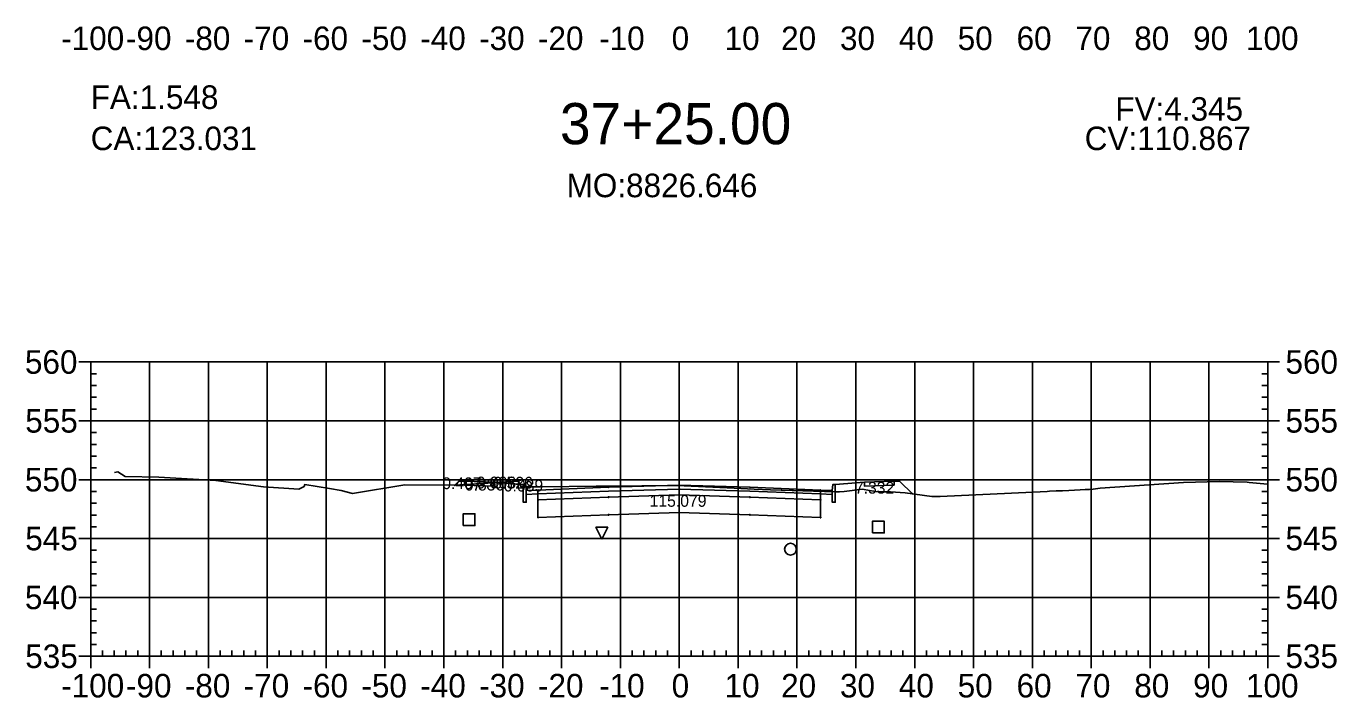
# Model space of a CAD drawing. Extents: x 704834 to 709892, y 372981 to 377533.
# Drawn here: x 707400.9 to 707623.6, y 373115.8 to 373229.9 of the extents above; entities that cross this region are included whole.
import ezdxf

# ---------------------------------------------------------------- set-up
doc = ezdxf.new("R2010")
doc.units = 0
for name, color, linetype in [('1', 7, 'Continuous'), ('10', 7, 'Continuous'), ('13', 7, 'Continuous'), ('14', 7, 'Continuous'), ('4', 7, 'Continuous'), ('57', 7, 'Continuous'), ('59', 7, 'Continuous'), ('Default_Xsect', 7, 'Continuous'), ('Existing', 7, 'Continuous')]:
    doc.layers.add(name, color=color, linetype=linetype)

msp = doc.modelspace()

# ---------------------------------------------------------------- linework, layer by layer
for points in [[(707474.37, 373152.54), (707473.72, 373151.88)], [(707475.37, 373152.58), (707474.37, 373152.54)], [(707485.37, 373151.98), (707480.37, 373152.38)], [(707538.37, 373151.98), (707543.37, 373152.38)], [(707548.37, 373152.58), (707549.37, 373152.54)], [(707549.37, 373152.54), (707551.48, 373150.43)]]:
    msp.add_lwpolyline(points)
for points in [[(707480.37, 373152.38), (707475.37, 373152.58), (707475.37, 373151.91), (707480.37, 373151.71)], [(707485.87, 373150.98), (707485.79, 373151.98), (707485.37, 373151.98), (707485.37, 373148.98), (707485.87, 373148.98)], [(707511.87, 373151.23), (707523.87, 373150.87), (707535.87, 373150.39), (707535.87, 373151.06), (707523.87, 373151.54), (707511.87, 373151.9), (707499.87, 373151.54), (707487.87, 373151.06), (707487.87, 373150.39), (707499.87, 373150.87)], [(707537.87, 373148.98), (707538.37, 373148.98), (707538.37, 373151.98), (707537.96, 373151.98), (707537.87, 373150.98)], [(707543.37, 373151.71), (707548.37, 373151.91), (707548.37, 373152.58), (707543.37, 373152.38)], [(707487.87, 373151.06), (707485.87, 373150.98), (707485.87, 373150.31), (707487.87, 373150.39)], [(707511.87, 373150.23), (707523.87, 373149.87), (707535.87, 373149.39), (707535.87, 373150.39), (707523.87, 373150.87), (707511.87, 373151.23), (707499.87, 373150.87), (707487.87, 373150.39), (707487.87, 373149.39), (707499.87, 373149.87)], [(707511.87, 373147.23), (707523.87, 373146.87), (707535.87, 373146.39), (707535.87, 373149.39), (707523.87, 373149.87), (707511.87, 373150.23), (707499.87, 373149.87), (707487.87, 373149.39), (707487.87, 373146.39), (707499.87, 373146.87)], [(707499.82, 373149.82), (707499.92, 373149.82), (707499.92, 373149.92), (707499.82, 373149.92)], [(707511.82, 373151.18), (707511.92, 373151.18), (707511.92, 373151.28), (707511.82, 373151.28)], [(707511.82, 373150.18), (707511.92, 373150.18), (707511.92, 373150.28), (707511.82, 373150.28)], [(707523.82, 373149.82), (707523.92, 373149.82), (707523.92, 373149.92), (707523.82, 373149.92)], [(707535.87, 373150.39), (707537.87, 373150.31), (707537.87, 373150.98), (707535.87, 373151.06)], [(707487.82, 373149.34), (707487.92, 373149.34), (707487.92, 373149.44), (707487.82, 373149.44)], [(707535.82, 373149.34), (707535.92, 373149.34), (707535.92, 373149.44), (707535.82, 373149.44)], [(707487.82, 373146.34), (707487.92, 373146.34), (707487.92, 373146.44), (707487.82, 373146.44)], [(707499.82, 373146.82), (707499.92, 373146.82), (707499.92, 373146.92), (707499.82, 373146.92)], [(707511.82, 373147.18), (707511.92, 373147.18), (707511.92, 373147.28), (707511.82, 373147.28)], [(707523.82, 373146.82), (707523.92, 373146.82), (707523.92, 373146.92), (707523.82, 373146.92)], [(707535.82, 373146.34), (707535.92, 373146.34), (707535.92, 373146.44), (707535.82, 373146.44)]]:
    msp.add_lwpolyline(points, close=True)
at = {"layer": '1'}
for points in [[(707473.72, 373151.88), (707473.82, 373151.88), (707475.37, 373151.98), (707475.37, 373152.58), (707474.37, 373152.54)], [(707475.37, 373151.98), (707480.37, 373152.31), (707480.37, 373151.71), (707475.37, 373151.91)], [(707480.37, 373152.31), (707480.85, 373152.34), (707480.37, 373152.38)], [(707480.85, 373152.34), (707484.29, 373152.56), (707484.54, 373152.56), (707484.54, 373152.54), (707484.81, 373152.02)], [(707484.81, 373152.02), (707485.02, 373151.6), (707485.37, 373151.61), (707485.37, 373151.98)], [(707485.37, 373151.61), (707488.55, 373151.63), (707497.77, 373151.72), (707498.36, 373151.73), (707499.58, 373151.74), (707511.44, 373151.86), (707521.22, 373151.37), (707524.62, 373151.19), (707527.38, 373151.11), (707538.37, 373150.78), (707538.37, 373148.98), (707537.87, 373148.98), (707537.87, 373150.31), (707535.87, 373150.39), (707535.87, 373149.39), (707535.87, 373146.39), (707523.87, 373146.87), (707511.87, 373147.23), (707499.87, 373146.87), (707487.87, 373146.39), (707487.87, 373149.39), (707487.87, 373150.39), (707485.87, 373150.31), (707485.87, 373148.98), (707485.37, 373148.98)], [(707538.37, 373150.78), (707539.12, 373150.76), (707539.87, 373150.83), (707542.98, 373151.19), (707544.2, 373151), (707545.68, 373150.77), (707547.74, 373150.78), (707550.27, 373150.61), (707551.48, 373150.43), (707549.37, 373152.54), (707548.37, 373152.58), (707548.37, 373151.91), (707543.37, 373151.71), (707543.37, 373152.38), (707538.37, 373151.98)], [(707498.71, 373142.74), (707497.71, 373144.74), (707499.71, 373144.74)]]:
    msp.add_lwpolyline(points, close=True, dxfattribs=at)
at = {"layer": '10'}
msp.add_lwpolyline([(707475.16, 373145.03), (707477.16, 373145.03), (707477.16, 373147.03), (707475.16, 373147.03)], close=True, dxfattribs=at)
at = {"layer": '13'}
msp.add_circle((707530.78, 373141.01), 1, dxfattribs=at)
at = {"layer": '14'}
for points in [[(707473.72, 373151.88), (707473.72, 373151.93), (707473.72, 373151.88), (707473.67, 373151.88), (707473.72, 373151.88), (707473.72, 373151.83), (707473.72, 373151.88), (707473.77, 373151.88)], [(707511.87, 373151.9), (707511.87, 373151.95), (707511.87, 373151.9), (707511.82, 373151.9), (707511.87, 373151.9), (707511.87, 373151.85), (707511.87, 373151.9), (707511.92, 373151.9)], [(707487.87, 373151.06), (707487.87, 373151.11), (707487.87, 373151.06), (707487.82, 373151.06), (707487.87, 373151.06), (707487.87, 373151.01), (707487.87, 373151.06), (707487.92, 373151.06)], [(707499.87, 373151.54), (707499.87, 373151.59), (707499.87, 373151.54), (707499.82, 373151.54), (707499.87, 373151.54), (707499.87, 373151.49), (707499.87, 373151.54), (707499.92, 373151.54)], [(707523.87, 373151.54), (707523.87, 373151.59), (707523.87, 373151.54), (707523.82, 373151.54), (707523.87, 373151.54), (707523.87, 373151.49), (707523.87, 373151.54), (707523.92, 373151.54)], [(707535.87, 373151.06), (707535.87, 373151.11), (707535.87, 373151.06), (707535.82, 373151.06), (707535.87, 373151.06), (707535.87, 373151.01), (707535.87, 373151.06), (707535.92, 373151.06)], [(707551.48, 373150.43), (707551.48, 373150.48), (707551.48, 373150.43), (707551.43, 373150.43), (707551.48, 373150.43), (707551.48, 373150.38), (707551.48, 373150.43), (707551.53, 373150.43)]]:
    msp.add_lwpolyline(points, dxfattribs=at)
at = {"layer": '4'}
msp.add_lwpolyline([(707544.69, 373143.77), (707546.69, 373143.77), (707546.69, 373145.77), (707544.69, 373145.77)], close=True, dxfattribs=at)
at = {"layer": '57'}
for p, q in [((707409.87, 373172.82), (707411.87, 373172.82)), ((707411.87, 373172.82), (707611.87, 373172.82)), ((707411.87, 373122.82), (707411.87, 373172.82)), ((707411.87, 373122.82), (707411.87, 373172.82)), ((707421.87, 373122.82), (707421.87, 373172.82)), ((707431.87, 373122.82), (707431.87, 373172.82)), ((707441.87, 373122.82), (707441.87, 373172.82)), ((707451.87, 373122.82), (707451.87, 373172.82)), ((707461.87, 373122.82), (707461.87, 373172.82)), ((707471.87, 373122.82), (707471.87, 373172.82)), ((707481.87, 373122.82), (707481.87, 373172.82)), ((707491.87, 373122.82), (707491.87, 373172.82)), ((707501.87, 373122.82), (707501.87, 373172.82)), ((707511.87, 373122.82), (707511.87, 373172.82)), ((707521.87, 373122.82), (707521.87, 373172.82)), ((707531.87, 373122.82), (707531.87, 373172.82)), ((707541.87, 373122.82), (707541.87, 373172.82)), ((707551.87, 373122.82), (707551.87, 373172.82)), ((707561.87, 373122.82), (707561.87, 373172.82)), ((707571.87, 373122.82), (707571.87, 373172.82)), ((707581.87, 373122.82), (707581.87, 373172.82)), ((707591.87, 373122.82), (707591.87, 373172.82)), ((707601.87, 373122.82), (707601.87, 373172.82)), ((707611.87, 373122.82), (707611.87, 373172.82)), ((707611.87, 373122.82), (707611.87, 373172.82)), ((707613.87, 373172.82), (707611.87, 373172.82)), ((707411.87, 373170.82), (707412.87, 373170.82)), ((707611.87, 373170.82), (707610.87, 373170.82)), ((707411.87, 373168.82), (707412.87, 373168.82)), ((707611.87, 373168.82), (707610.87, 373168.82)), ((707411.87, 373166.82), (707412.87, 373166.82)), ((707611.87, 373166.82), (707610.87, 373166.82)), ((707411.87, 373164.82), (707412.87, 373164.82)), ((707611.87, 373164.82), (707610.87, 373164.82)), ((707409.87, 373162.82), (707411.87, 373162.82)), ((707411.87, 373162.82), (707611.87, 373162.82)), ((707411.87, 373160.82), (707412.87, 373160.82)), ((707611.87, 373160.82), (707610.87, 373160.82)), ((707613.87, 373162.82), (707611.87, 373162.82)), ((707411.87, 373158.82), (707412.87, 373158.82)), ((707611.87, 373158.82), (707610.87, 373158.82)), ((707411.87, 373156.82), (707412.87, 373156.82)), ((707611.87, 373156.82), (707610.87, 373156.82)), ((707411.87, 373154.82), (707412.87, 373154.82)), ((707611.87, 373154.82), (707610.87, 373154.82)), ((707409.87, 373152.82), (707411.87, 373152.82)), ((707411.87, 373152.82), (707611.87, 373152.82)), ((707613.87, 373152.82), (707611.87, 373152.82)), ((707411.87, 373150.82), (707412.87, 373150.82)), ((707611.87, 373150.82), (707610.87, 373150.82)), ((707411.87, 373148.82), (707412.87, 373148.82)), ((707611.87, 373148.82), (707610.87, 373148.82)), ((707411.87, 373146.82), (707412.87, 373146.82)), ((707611.87, 373146.82), (707610.87, 373146.82)), ((707411.87, 373144.82), (707412.87, 373144.82)), ((707611.87, 373144.82), (707610.87, 373144.82)), ((707409.87, 373142.82), (707411.87, 373142.82)), ((707411.87, 373142.82), (707611.87, 373142.82)), ((707411.87, 373140.82), (707412.87, 373140.82)), ((707611.87, 373140.82), (707610.87, 373140.82)), ((707613.87, 373142.82), (707611.87, 373142.82)), ((707411.87, 373138.82), (707412.87, 373138.82)), ((707611.87, 373138.82), (707610.87, 373138.82)), ((707411.87, 373136.82), (707412.87, 373136.82)), ((707611.87, 373136.82), (707610.87, 373136.82)), ((707411.87, 373134.82), (707412.87, 373134.82)), ((707611.87, 373134.82), (707610.87, 373134.82)), ((707409.87, 373132.82), (707411.87, 373132.82)), ((707411.87, 373132.82), (707611.87, 373132.82)), ((707613.87, 373132.82), (707611.87, 373132.82)), ((707411.87, 373130.82), (707412.87, 373130.82)), ((707611.87, 373130.82), (707610.87, 373130.82)), ((707411.87, 373128.82), (707412.87, 373128.82)), ((707611.87, 373128.82), (707610.87, 373128.82)), ((707411.87, 373126.82), (707412.87, 373126.82)), ((707611.87, 373126.82), (707610.87, 373126.82)), ((707409.87, 373122.82), (707411.87, 373122.82)), ((707411.87, 373124.82), (707412.87, 373124.82)), ((707411.87, 373122.82), (707611.87, 373122.82)), ((707411.87, 373122.82), (707611.87, 373122.82)), ((707411.87, 373120.82), (707411.87, 373122.82)), ((707413.87, 373122.82), (707413.87, 373123.82)), ((707415.87, 373122.82), (707415.87, 373123.82)), ((707417.87, 373122.82), (707417.87, 373123.82)), ((707419.87, 373122.82), (707419.87, 373123.82)), ((707421.87, 373120.82), (707421.87, 373122.82)), ((707423.87, 373122.82), (707423.87, 373123.82)), ((707425.87, 373122.82), (707425.87, 373123.82)), ((707427.87, 373122.82), (707427.87, 373123.82)), ((707429.87, 373122.82), (707429.87, 373123.82)), ((707431.87, 373120.82), (707431.87, 373122.82)), ((707433.87, 373122.82), (707433.87, 373123.82)), ((707435.87, 373122.82), (707435.87, 373123.82)), ((707437.87, 373122.82), (707437.87, 373123.82)), ((707439.87, 373122.82), (707439.87, 373123.82)), ((707441.87, 373120.82), (707441.87, 373122.82)), ((707443.87, 373122.82), (707443.87, 373123.82)), ((707445.87, 373122.82), (707445.87, 373123.82)), ((707447.87, 373122.82), (707447.87, 373123.82)), ((707449.87, 373122.82), (707449.87, 373123.82)), ((707451.87, 373120.82), (707451.87, 373122.82)), ((707453.87, 373122.82), (707453.87, 373123.82)), ((707455.87, 373122.82), (707455.87, 373123.82)), ((707457.87, 373122.82), (707457.87, 373123.82)), ((707459.87, 373122.82), (707459.87, 373123.82)), ((707461.87, 373120.82), (707461.87, 373122.82)), ((707463.87, 373122.82), (707463.87, 373123.82)), ((707465.87, 373122.82), (707465.87, 373123.82)), ((707467.87, 373122.82), (707467.87, 373123.82)), ((707469.87, 373122.82), (707469.87, 373123.82)), ((707471.87, 373120.82), (707471.87, 373122.82)), ((707473.87, 373122.82), (707473.87, 373123.82)), ((707475.87, 373122.82), (707475.87, 373123.82)), ((707477.87, 373122.82), (707477.87, 373123.82)), ((707479.87, 373122.82), (707479.87, 373123.82)), ((707481.87, 373120.82), (707481.87, 373122.82)), ((707483.87, 373122.82), (707483.87, 373123.82)), ((707485.87, 373122.82), (707485.87, 373123.82)), ((707487.87, 373122.82), (707487.87, 373123.82)), ((707489.87, 373122.82), (707489.87, 373123.82)), ((707491.87, 373120.82), (707491.87, 373122.82)), ((707493.87, 373122.82), (707493.87, 373123.82)), ((707495.87, 373122.82), (707495.87, 373123.82)), ((707497.87, 373122.82), (707497.87, 373123.82)), ((707499.87, 373122.82), (707499.87, 373123.82)), ((707501.87, 373120.82), (707501.87, 373122.82)), ((707503.87, 373122.82), (707503.87, 373123.82)), ((707505.87, 373122.82), (707505.87, 373123.82)), ((707507.87, 373122.82), (707507.87, 373123.82)), ((707509.87, 373122.82), (707509.87, 373123.82)), ((707511.87, 373120.82), (707511.87, 373122.82)), ((707513.87, 373122.82), (707513.87, 373123.82)), ((707515.87, 373122.82), (707515.87, 373123.82)), ((707517.87, 373122.82), (707517.87, 373123.82)), ((707519.87, 373122.82), (707519.87, 373123.82)), ((707521.87, 373120.82), (707521.87, 373122.82)), ((707523.87, 373122.82), (707523.87, 373123.82)), ((707525.87, 373122.82), (707525.87, 373123.82)), ((707527.87, 373122.82), (707527.87, 373123.82)), ((707529.87, 373122.82), (707529.87, 373123.82)), ((707531.87, 373120.82), (707531.87, 373122.82)), ((707533.87, 373122.82), (707533.87, 373123.82)), ((707535.87, 373122.82), (707535.87, 373123.82)), ((707537.87, 373122.82), (707537.87, 373123.82)), ((707539.87, 373122.82), (707539.87, 373123.82)), ((707541.87, 373120.82), (707541.87, 373122.82)), ((707543.87, 373122.82), (707543.87, 373123.82)), ((707545.87, 373122.82), (707545.87, 373123.82)), ((707547.87, 373122.82), (707547.87, 373123.82)), ((707549.87, 373122.82), (707549.87, 373123.82)), ((707551.87, 373120.82), (707551.87, 373122.82)), ((707553.87, 373122.82), (707553.87, 373123.82)), ((707555.87, 373122.82), (707555.87, 373123.82)), ((707557.87, 373122.82), (707557.87, 373123.82)), ((707559.87, 373122.82), (707559.87, 373123.82)), ((707561.87, 373120.82), (707561.87, 373122.82)), ((707563.87, 373122.82), (707563.87, 373123.82)), ((707565.87, 373122.82), (707565.87, 373123.82)), ((707567.87, 373122.82), (707567.87, 373123.82)), ((707569.87, 373122.82), (707569.87, 373123.82)), ((707571.87, 373120.82), (707571.87, 373122.82)), ((707573.87, 373122.82), (707573.87, 373123.82)), ((707575.87, 373122.82), (707575.87, 373123.82)), ((707577.87, 373122.82), (707577.87, 373123.82)), ((707579.87, 373122.82), (707579.87, 373123.82)), ((707581.87, 373120.82), (707581.87, 373122.82)), ((707583.87, 373122.82), (707583.87, 373123.82)), ((707585.87, 373122.82), (707585.87, 373123.82)), ((707587.87, 373122.82), (707587.87, 373123.82)), ((707589.87, 373122.82), (707589.87, 373123.82)), ((707591.87, 373120.82), (707591.87, 373122.82)), ((707593.87, 373122.82), (707593.87, 373123.82)), ((707595.87, 373122.82), (707595.87, 373123.82)), ((707597.87, 373122.82), (707597.87, 373123.82)), ((707599.87, 373122.82), (707599.87, 373123.82)), ((707601.87, 373120.82), (707601.87, 373122.82)), ((707603.87, 373122.82), (707603.87, 373123.82)), ((707605.87, 373122.82), (707605.87, 373123.82)), ((707607.87, 373122.82), (707607.87, 373123.82)), ((707609.87, 373122.82), (707609.87, 373123.82)), ((707611.87, 373124.82), (707610.87, 373124.82)), ((707611.87, 373120.82), (707611.87, 373122.82)), ((707613.87, 373122.82), (707611.87, 373122.82))]:
    msp.add_line(p, q, dxfattribs=at)
at = {"layer": 'Default_Xsect'}
msp.add_lwpolyline([(707473.72, 373151.88), (707474.37, 373152.54), (707475.37, 373152.58), (707480.37, 373152.38), (707485.37, 373151.98), (707485.79, 373151.98), (707485.87, 373150.98), (707487.87, 373151.06), (707499.87, 373151.54), (707511.87, 373151.9), (707523.87, 373151.54), (707535.87, 373151.06), (707537.87, 373150.98), (707537.96, 373151.98), (707538.37, 373151.98), (707543.37, 373152.38), (707548.37, 373152.58), (707549.37, 373152.54), (707551.48, 373150.43)], dxfattribs=at)
at = {"layer": 'Existing'}
msp.add_lwpolyline([(707415.94, 373154.07), (707416.49, 373154.17), (707417.74, 373153.37), (707423.47, 373153.25), (707433.14, 373152.69), (707441.25, 373151.6), (707447.25, 373151.19), (707448.14, 373151.68), (707448.23, 373151.98), (707452.42, 373151.35), (707454.43, 373150.98), (707456.36, 373150.48), (707465.23, 373151.94), (707473.82, 373151.88), (707484.29, 373152.56), (707484.54, 373152.56), (707484.54, 373152.54), (707485.02, 373151.6), (707488.55, 373151.63), (707497.77, 373151.72), (707498.36, 373151.73), (707499.58, 373151.74), (707511.44, 373151.86), (707521.22, 373151.37), (707524.62, 373151.19), (707527.38, 373151.11), (707539.12, 373150.76), (707539.87, 373150.83), (707542.98, 373151.19), (707544.2, 373151), (707545.68, 373150.77), (707547.74, 373150.78), (707550.27, 373150.61), (707554.79, 373149.95), (707556.02, 373149.96), (707556.2, 373149.96), (707574.41, 373150.84), (707574.79, 373150.85), (707575.89, 373150.9), (707576.99, 373150.95), (707578.05, 373150.99), (707579.05, 373151.04), (707579.98, 373151.08), (707580.82, 373151.13), (707581.56, 373151.18), (707582.22, 373151.23), (707583.36, 373151.37), (707597.57, 373152.32), (707603.63, 373152.53), (707608.37, 373152.38), (707608.7, 373152.35), (707611.83, 373152.08), (707611.87, 373152.07)], dxfattribs=at)

# ---------------------------------------------------------------- texts
for s, p in [('CA:123.031', (707411.87, 373208.82)), ('CV:110.867', (707580.76, 373208.82))]:
    msp.add_text(s, height=4).set_placement(p)
at = {"layer": '1'}
msp.add_text('37+25.00', height=7, dxfattribs=at).set_placement((707491.6, 373209.82))
at = {"layer": '14'}
for p in [(707475.34, 373152.53), (707475.34, 373151.86), (707548.34, 373152.53), (707548.34, 373151.86), (707480.34, 373151.66), (707543.34, 373151.66)]:
    msp.add_text('+', height=0.1, dxfattribs=at).set_placement(p)
at = {"layer": '57'}
for s, p in [('-100', (707406.86, 373225.82)), ('-90', (707417.87, 373225.82)), ('-80', (707427.87, 373225.82)), ('-70', (707437.87, 373225.82)), ('-60', (707447.87, 373225.82)), ('-50', (707457.87, 373225.82)), ('-40', (707467.87, 373225.82)), ('-30', (707477.87, 373225.82)), ('-20', (707487.87, 373225.82)), ('-10', (707498.26, 373225.82)), ('0', (707510.58, 373225.82)), ('10', (707519.57, 373225.82)), ('20', (707529.18, 373225.82)), ('30', (707539.18, 373225.82)), ('40', (707549.18, 373225.82)), ('50', (707559.18, 373225.82)), ('60', (707569.18, 373225.82)), ('70', (707579.18, 373225.82)), ('80', (707589.18, 373225.82)), ('90', (707599.18, 373225.82)), ('100', (707608.17, 373225.82)), ('560', (707400.7, 373170.82)), ('560', (707614.87, 373170.82)), ('555', (707400.75, 373160.82)), ('555', (707614.87, 373160.82)), ('550', (707400.7, 373150.82)), ('550', (707614.87, 373150.82)), ('545', (707400.75, 373140.82)), ('545', (707614.87, 373140.82)), ('540', (707400.7, 373130.82)), ('540', (707614.87, 373130.82)), ('535', (707400.75, 373120.82)), ('535', (707614.87, 373120.82)), ('-100', (707406.86, 373115.82)), ('-90', (707417.87, 373115.82)), ('-80', (707427.87, 373115.82)), ('-70', (707437.87, 373115.82)), ('-60', (707447.87, 373115.82)), ('-50', (707457.87, 373115.82)), ('-40', (707467.87, 373115.82)), ('-30', (707477.87, 373115.82)), ('-20', (707487.87, 373115.82)), ('-10', (707498.26, 373115.82)), ('0', (707510.58, 373115.82)), ('10', (707519.57, 373115.82)), ('20', (707529.18, 373115.82)), ('30', (707539.18, 373115.82)), ('40', (707549.18, 373115.82)), ('50', (707559.18, 373115.82)), ('60', (707569.18, 373115.82)), ('70', (707579.18, 373115.82)), ('80', (707589.18, 373115.82)), ('90', (707599.18, 373115.82)), ('100', (707608.17, 373115.82))]:
    msp.add_text(s, height=4, dxfattribs=at).set_placement(p)
at = {"layer": '59'}
for s, height, p in [('FA:1.548', 4, (707411.87, 373215.82)), ('FV:4.345', 4, (707585.96, 373213.82)), ('MO:8826.646', 4, (707492.73, 373200.82)), ('0.407', 2, (707471.6, 373151.22)), ('0.836', 2, (707475.44, 373150.98)), ('0.008', 2, (707477.45, 373151.34)), ('0.526', 2, (707480.3, 373151.31)), ('0.089', 2, (707482.06, 373150.82)), ('7.332', 2, (707541.71, 373150.45)), ('115.079', 2, (707506.83, 373148.22))]:
    msp.add_text(s, height=height, dxfattribs=at).set_placement(p)

doc.saveas('drawing.dxf')
